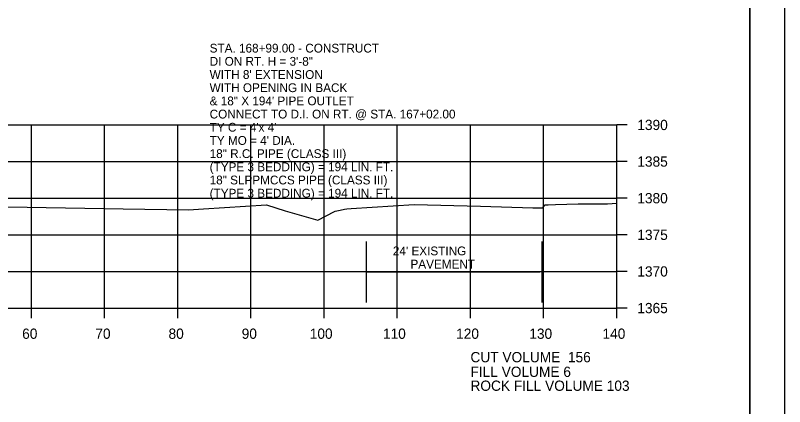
# Model space of a CAD drawing. Extents: x 1374311 to 1383814, y 384102 to 406278.
# Drawn here: x 1381686.5 to 1381791.6, y 395524.7 to 395578.1 of the extents above; entities that cross this region are included whole.
import ezdxf

# ---------------------------------------------------------------- set-up
doc = ezdxf.new("R2010")
doc.units = 0
for name, color, linetype in [('R_Axis', 7, 'Continuous'), ('R_Axis Annot', 7, 'Continuous'), ('R_Border', 7, 'Continuous'), ('R_Exist Surface', 7, 'Continuous'), ('R_Grid', 7, 'Continuous'), ('R_No Plot', 7, 'Continuous'), ('R_Water', 7, 'Continuous'), ('R_Water Annot', 7, 'Continuous')]:
    doc.layers.add(name, color=color, linetype=linetype)

msp = doc.modelspace()

# ---------------------------------------------------------------- linework, layer by layer
at = {"layer": 'R_Axis'}
for p, q in [((1381768.66, 395538.16), (1381768.66, 395563.16)), ((1381770.06, 395563.16), (1381768.66, 395563.16)), ((1381770.06, 395558.16), (1381768.66, 395558.16)), ((1381770.06, 395553.16), (1381768.66, 395553.16)), ((1381770.06, 395548.16), (1381768.66, 395548.16)), ((1381770.06, 395543.16), (1381768.66, 395543.16)), ((1381488.66, 395538.16), (1381768.66, 395538.16)), ((1381688.66, 395536.76), (1381688.66, 395538.16)), ((1381698.66, 395536.76), (1381698.66, 395538.16)), ((1381708.66, 395536.76), (1381708.66, 395538.16)), ((1381718.66, 395536.76), (1381718.66, 395538.16)), ((1381728.66, 395536.76), (1381728.66, 395538.16)), ((1381738.66, 395536.76), (1381738.66, 395538.16)), ((1381748.66, 395536.76), (1381748.66, 395538.16)), ((1381758.66, 395536.76), (1381758.66, 395538.16)), ((1381768.66, 395536.76), (1381768.66, 395538.16)), ((1381770.06, 395538.16), (1381768.66, 395538.16))]:
    msp.add_line(p, q, dxfattribs=at)
at = {"layer": 'R_Border'}
msp.add_line((1381786.84, 395422.16), (1381786.84, 395627.62), dxfattribs=at)
at = {"layer": 'R_Exist Surface'}
msp.add_lwpolyline([(1381685.46, 395551.98), (1381701.19, 395551.72), (1381710.15, 395551.58), (1381712.17, 395551.69), (1381720.79, 395552.23), (1381723.32, 395551.42), (1381727.81, 395550.15), (1381730.06, 395551.32), (1381730.17, 395551.37), (1381730.85, 395551.51), (1381731.46, 395551.65), (1381731.76, 395551.7), (1381732.38, 395551.74), (1381740.95, 395552.31), (1381750.04, 395552.08), (1381757.18, 395551.85), (1381758.23, 395551.84), (1381758.55, 395551.84), (1381758.61, 395551.94), (1381758.87, 395552.27), (1381759.17, 395552.27), (1381759.27, 395552.27), (1381760.28, 395552.3), (1381763.4, 395552.4), (1381765.77, 395552.4), (1381767.4, 395552.39), (1381768.66, 395552.46)], dxfattribs=at)
at = {"layer": 'R_Grid'}
for p, q in [((1381488.66, 395563.16), (1381768.66, 395563.16)), ((1381688.66, 395538.16), (1381688.66, 395563.16)), ((1381698.66, 395538.16), (1381698.66, 395563.16)), ((1381708.66, 395538.16), (1381708.66, 395563.16)), ((1381718.66, 395538.16), (1381718.66, 395563.16)), ((1381728.66, 395538.16), (1381728.66, 395563.16)), ((1381738.66, 395538.16), (1381738.66, 395563.16)), ((1381748.66, 395538.16), (1381748.66, 395563.16)), ((1381758.66, 395538.16), (1381758.66, 395563.16)), ((1381768.66, 395538.16), (1381768.66, 395563.16)), ((1381488.66, 395558.16), (1381768.66, 395558.16)), ((1381488.66, 395553.16), (1381768.66, 395553.16)), ((1381488.66, 395548.16), (1381768.66, 395548.16)), ((1381488.66, 395543.16), (1381768.66, 395543.16)), ((1381488.66, 395538.16), (1381768.66, 395538.16))]:
    msp.add_line(p, q, dxfattribs=at)
at = {"layer": 'R_No Plot'}
for points in [[(1381458.25, 395631.51), (1381791.59, 395631.51), (1381791.59, 395418.18), (1381458.25, 395418.18)], [(1381704.58, 395627.62), (1381704.58, 395617.74), (1381740.31, 395617.74), (1381740.31, 395614.82), (1381763.51, 395614.82), (1381763.51, 395591.6), (1381786.84, 395591.6), (1381786.84, 395422.16), (1381470.66, 395422.16), (1381470.66, 395627.62)]]:
    msp.add_lwpolyline(points, close=True, dxfattribs=at)
at = {"layer": 'R_Water'}
for p, q in [((1381734.47, 395538.93), (1381734.47, 395547.26)), ((1381758.47, 395538.93), (1381758.47, 395547.26)), ((1381734.47, 395543.09), (1381758.16, 395543.09))]:
    msp.add_line(p, q, dxfattribs=at)

# ---------------------------------------------------------------- texts
at = {"layer": 'R_Axis Annot'}
for s, p in [('1390', (1381771.46, 395562.46)), ('1385', (1381771.46, 395557.46)), ('1380', (1381771.46, 395552.46)), ('1375', (1381771.46, 395547.46)), ('1370', (1381771.46, 395542.46)), ('1365', (1381771.46, 395537.46)), ('60', (1381687.4, 395533.96)), ('70', (1381697.4, 395533.96)), ('80', (1381707.4, 395533.96)), ('90', (1381717.4, 395533.96)), ('100', (1381726.7, 395533.96)), ('110', (1381736.7, 395533.96)), ('120', (1381746.7, 395533.96)), ('130', (1381756.7, 395533.96)), ('140', (1381766.7, 395533.96)), ('CUT VOLUME  156', (1381748.66, 395530.76)), ('FILL VOLUME 6', (1381748.66, 395528.76)), ('ROCK FILL VOLUME 103', (1381748.66, 395526.86))]:
    msp.add_text(s, height=1.4, dxfattribs=at).set_placement(p)
at = {"layer": 'R_Water'}
for s, p in [("24' EXISTING ", (1381738.06, 395545.36)), ('PAVEMENT', (1381740.46, 395543.56))]:
    msp.add_text(s, height=1.2, dxfattribs=at).set_placement(p)
at = {"layer": 'R_Water Annot'}
for s, p in [('STA. 168+99.00 - CONSTRUCT', (1381713.02, 395573.04)), ('DI ON RT. H = 3\'-8"', (1381713.02, 395571.24)), ("WITH 8' EXTENSION", (1381713.02, 395569.44)), ('WITH OPENING IN BACK ', (1381713.02, 395567.64)), ('& 18" X 194\' PIPE OUTLET', (1381713.02, 395565.84)), ('CONNECT TO D.I. ON RT. @ STA. 167+02.00', (1381713.02, 395564.04)), ("TY C = 4'x 4'", (1381713.02, 395562.24)), ("TY MO = 4' DIA.", (1381713.02, 395560.44)), ('18" R.C. PIPE (CLASS III)', (1381713.02, 395558.64)), ('(TYPE 3 BEDDING) = 194 LIN. FT.', (1381713.02, 395556.84)), ('18" SLPPMCCS PIPE (CLASS III)', (1381713.02, 395555.04)), ('(TYPE 3 BEDDING) = 194 LIN. FT.', (1381713.02, 395553.24))]:
    msp.add_text(s, height=1.2, dxfattribs=at).set_placement(p)

doc.saveas('drawing.dxf')
